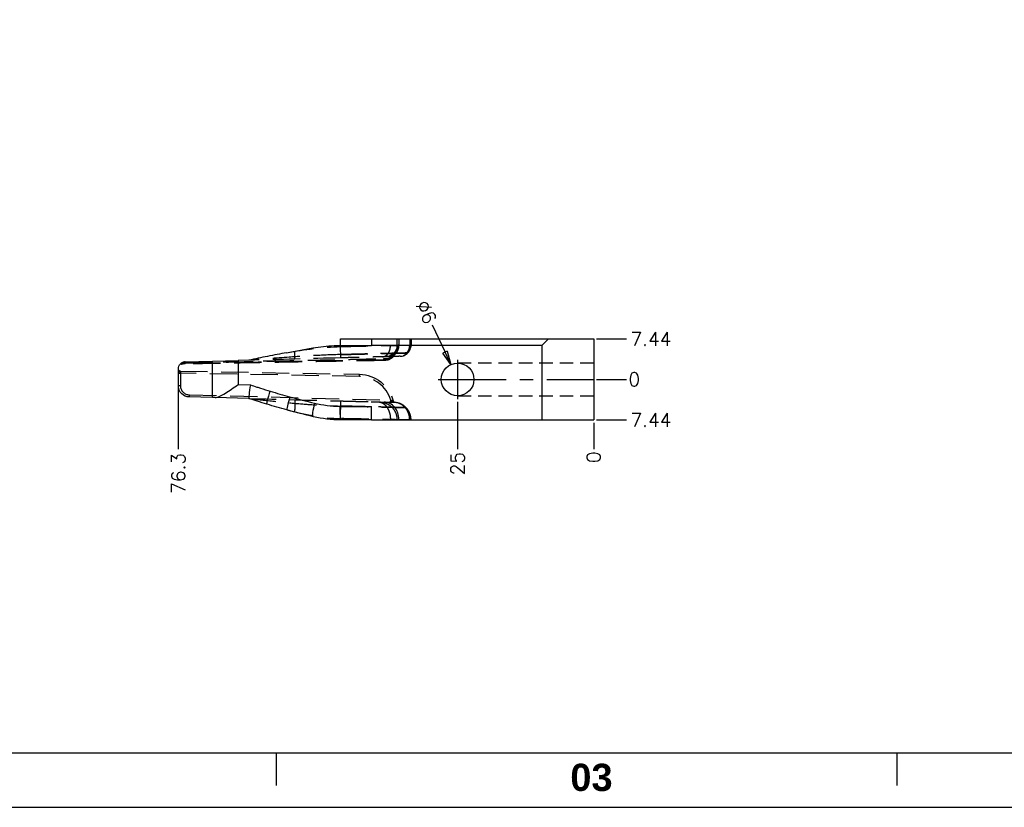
# Model space of a CAD drawing. Extents: x 2651 to 11825, y -3833 to 1075.
# Tile 412 of 656: x 5212 to 5392, y -3833 to -3689. Entities that reach past the tile are written whole.
import ezdxf

# ---------------------------------------------------------------- set-up
doc = ezdxf.new("R2010")
doc.units = 0
doc.header["$LTSCALE"] = 10
for name, pattern in [('CENTER', [2, 1.25, -0.25, 0.25, -0.25]), ('DASHED', [0.75, 0.5, -0.25]), ('HIDDEN', [0.375, 0.25, -0.125])]:
    doc.linetypes.add(name, pattern=pattern)
doc.layers.get('0').update_dxf_attribs({"linetype": 'CONTINUOUS'})
doc.layers.get('Defpoints').update_dxf_attribs({"linetype": 'CONTINUOUS'})
for name, color, linetype in [('114', 7, 'CONTINUOUS'), ('BOX', 4, 'CONTINUOUS'), ('CEN', 1, 'CENTER'), ('COOL', 150, 'HIDDEN'), ('DIM', 3, 'CONTINUOUS')]:
    doc.layers.add(name, color=color, linetype=linetype)
doc.styles.get("Standard").update_dxf_attribs({"font": 'romans.shx'})
doc.dimstyles.new('1-1', dxfattribs={"dimtxt": 2.5, "dimasz": 2.5, "dimexe": 1, "dimexo": 0.5, "dimtad": 0, "dimrnd": 1.38778e-17, "dimzin": 9, "dimdsep": 46, "dimtxsty": 'Standard', "dimblk": 'CLOSED', "dimcen": 0, "dimclrd": 3, "dimclre": 3, "dimclrt": 3, "dimazin": 2, "dimtfac": 0.75, "dimtofl": 0, "dimtmove": 0, "dimatfit": 3, "dimfxl": 0, "dimtolj": 1, "dimarcsym": 0})

# ---------------------------------------------------------------- blocks, each defined once
blk = doc.blocks.new('*D934')
at = {"layer": 'Defpoints', "color": 0}
for p in [(5316.99, -3754.8), (5316.99, -3754.8), (5322.99, -3754.8)]:
    blk.add_point(p, dxfattribs=at)
at = {"layer": 'DIM', "color": 3, "lineweight": -2}
blk.add_line((5317.49, -3754.8), (5322.99, -3754.8), dxfattribs=at)
at = {"layer": 'DIM', "color": 3, "insert": (5324.44, -3754.8), "char_height": 2.5, "attachment_point": 5}
blk.add_mtext('\\A1;0', dxfattribs=at)
blk = doc.blocks.new('_Closed')
at = {"color": 0, "linetype": 'ByBlock', "lineweight": -2}
for p, q in [((-1, 0.167), (0, 0)), ((-1, 0.167), (-1, -0.167)), ((0, 0), (-1, -0.167)), ((0, 0), (-1, 0))]:
    blk.add_line(p, q, dxfattribs=at)
blk = doc.blocks.new('*D935')
at = {"layer": 'Defpoints', "color": 0}
for p in [(5316.99, -3747.36), (5322.99, -3747.36), (5316.99, -3754.8)]:
    blk.add_point(p, dxfattribs=at)
at = {"layer": 'DIM', "color": 3, "lineweight": -2}
blk.add_line((5317.49, -3747.36), (5322.99, -3747.36), dxfattribs=at)
at = {"layer": 'DIM', "color": 3, "insert": (5327.48, -3747.36), "char_height": 2.5, "attachment_point": 5}
blk.add_mtext('\\A1;7.44', dxfattribs=at)
blk = doc.blocks.new('*D936')
at = {"layer": 'Defpoints', "color": 0}
for p in [(5316.99, -3754.8), (5316.99, -3762.25), (5322.99, -3762.25)]:
    blk.add_point(p, dxfattribs=at)
at = {"layer": 'DIM', "color": 3, "lineweight": -2}
blk.add_line((5317.49, -3762.25), (5322.99, -3762.25), dxfattribs=at)
at = {"layer": 'DIM', "color": 3, "insert": (5327.48, -3762.25), "char_height": 2.5, "attachment_point": 5}
blk.add_mtext('\\A1;7.44', dxfattribs=at)
blk = doc.blocks.new('*D937')
at = {"layer": 'Defpoints', "color": 0}
for p in [(5316.99, -3754.8), (5316.99, -3762.25), (5316.99, -3767.62)]:
    blk.add_point(p, dxfattribs=at)
at = {"layer": 'DIM', "color": 3, "lineweight": -2}
blk.add_line((5316.99, -3762.75), (5316.99, -3767.62), dxfattribs=at)
at = {"layer": 'DIM', "color": 3, "insert": (5316.99, -3769.08), "char_height": 2.5, "attachment_point": 5, "rotation": 90}
blk.add_mtext('\\A1;0', dxfattribs=at)
blk = doc.blocks.new('*D938')
at = {"layer": 'Defpoints', "color": 0}
for p in [(5316.99, -3754.8), (5291.99, -3758.4), (5291.99, -3767.62)]:
    blk.add_point(p, dxfattribs=at)
at = {"layer": 'DIM', "color": 3, "lineweight": -2}
blk.add_line((5291.99, -3758.9), (5291.99, -3767.62), dxfattribs=at)
at = {"layer": 'DIM', "color": 3, "insert": (5291.99, -3770.27), "char_height": 2.5, "attachment_point": 5, "rotation": 90}
blk.add_mtext('\\A1;25', dxfattribs=at)
blk = doc.blocks.new('*D939')
at = {"layer": 'Defpoints', "color": 0}
for p in [(5240.68, -3755.95), (5316.99, -3754.8), (5240.68, -3767.62)]:
    blk.add_point(p, dxfattribs=at)
at = {"layer": 'DIM', "color": 3, "lineweight": -2}
blk.add_line((5240.68, -3756.45), (5240.68, -3767.62), dxfattribs=at)
at = {"layer": 'DIM', "color": 3, "insert": (5240.68, -3772.06), "char_height": 2.5, "attachment_point": 5, "rotation": 90}
blk.add_mtext('\\A1;76.3', dxfattribs=at)
blk = doc.blocks.new('*D940')
at = {"layer": 'Defpoints', "color": 0}
for p in [(5290.72, -3752.08), (5293.25, -3757.52)]:
    blk.add_point(p, dxfattribs=at)
at = {"layer": 'DIM', "color": 3, "lineweight": -2}
blk.add_line((5287.33, -3744.78), (5289.67, -3749.81), dxfattribs=at)
at = {"layer": 'DIM', "color": 3, "lineweight": -2, "xscale": 2.5, "yscale": 2.5, "zscale": 2.5, "rotation": 294.8977289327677}
blk.add_blockref('_Closed', (5290.72, -3752.08), dxfattribs=at)
at = {"layer": 'DIM', "color": 3, "insert": (5286.24, -3742.43), "char_height": 2.5, "attachment_point": 5, "rotation": 294.8977}
blk.add_mtext('\\A1;∅6', dxfattribs=at)
blk = doc.blocks.new('dg')
at = {"color": 4}
for p, q in [((228, 10), (228, 4)), ((342, 10), (342, 4))]:
    blk.add_line(p, q, dxfattribs=at)
at = {"layer": 'BOX', "color": 3}
for points in [[(0, 0), (1140, 0), (1140, 820), (0, 820)], [(10, 10), (1130, 10), (1130, 810), (10, 810)]]:
    blk.add_lwpolyline(points, close=True, dxfattribs=at)
at = {"color": 4, "insert": (282, 8), "char_height": 5, "attachment_point": 1}
blk.add_mtext_dynamic_manual_height_columns('{\\fArial|b1|i0|c0|p34;\\C6;03}', width=8, gutter_width=12.5, heights=[0], dxfattribs=at)

msp = doc.modelspace()

# ---------------------------------------------------------------- linework, layer by layer
at = {"layer": '114', "color": 7, "linetype": 'Continuous'}
for p, q in [((5270.478, -3748.563), (5270.478, -3747.358)), ((5270.478, -3747.358), (5276.165, -3747.358)), ((5276.165, -3747.358), (5308.652, -3747.358)), ((5307.445, -3748.563), (5308.652, -3747.358)), ((5308.652, -3747.358), (5316.986, -3747.358)), ((5316.986, -3747.358), (5316.986, -3762.248)), ((5307.445, -3748.563), (5276.165, -3748.563)), ((5307.445, -3748.563), (5307.445, -3762.248)), ((5241.946, -3751.593), (5246.933, -3751.462)), ((5246.933, -3751.462), (5251.671, -3751.338)), ((5246.933, -3758.137), (5246.933, -3751.462)), ((5253.638, -3751.287), (5251.671, -3751.338)), ((5240.684, -3755.954), (5240.684, -3752.888)), ((5246.933, -3758.137), (5242.702, -3758.026)), ((5247.479, -3758.151), (5246.933, -3758.137)), ((5253.638, -3758.313), (5247.479, -3758.151)), ((5276.165, -3762.248), (5276.165, -3759.748)), ((5276.165, -3762.248), (5270.478, -3762.248)), ((5276.165, -3762.248), (5307.445, -3762.248)), ((5307.445, -3762.248), (5316.986, -3762.248))]:
    msp.add_line(p, q, dxfattribs=at)
at = {"layer": '114', "color": 253, "linetype": 'Continuous'}
for p, q in [((5276.165, -3747.358), (5276.165, -3748.563)), ((5283.189, -3747.351), (5283.189, -3747.358)), ((5251.671, -3751.338), (5251.671, -3755.764)), ((5251.671, -3755.764), (5253.924, -3755.823)), ((5270.347, -3759.748), (5276.165, -3759.748))]:
    msp.add_line(p, q, dxfattribs=at)
at = {"layer": '114', "color": 6, "linetype": 'DASHED'}
for p, q in [((5280.841, -3747.358), (5280.841, -3748.564)), ((5281.189, -3747.358), (5281.189, -3748.539)), ((5283.189, -3747.358), (5283.189, -3748.487)), ((5283.432, -3747.358), (5283.432, -3748.488)), ((5270.478, -3748.569), (5270.478, -3748.772)), ((5270.533, -3750.844), (5270.478, -3748.772)), ((5280.841, -3748.555), (5280.846, -3748.555)), ((5283.432, -3748.487), (5283.189, -3748.487)), ((5240.684, -3753.672), (5241.073, -3753.672)), ((5241.066, -3753.284), (5273.967, -3753.858)), ((5273.96, -3754.246), (5241.073, -3753.672)), ((5241.073, -3753.672), (5241.073, -3755.954)), ((5273.96, -3754.246), (5273.967, -3753.858)), ((5241.073, -3755.954), (5240.684, -3755.954)), ((5242.713, -3757.638), (5279.692, -3758.606)), ((5270.478, -3761.993), (5270.563, -3758.756)), ((5270.478, -3761.993), (5270.478, -3762.248)), ((5280.841, -3762.18), (5281.189, -3762.2))]:
    msp.add_line(p, q, dxfattribs=at)
at = {"layer": '114', "color": 7, "linetype": 'Continuous'}
msp.add_circle((5291.986, -3754.803), 3, dxfattribs=at)
at = {"layer": '114', "color": 6, "linetype": 'DASHED', "extrusion": (0, 0, -1)}
for centre, radius, start, end in [((-5278.769, -3748.555), 2.073, 180, 268.5), ((-5241.073, -3752.895), 0.389, 271, 0), ((-5273.854, -3760.334), 6.477, 91, 165.66415), ((-5280.506, -3758.634), 0.389, 274.93453, 345.66415)]:
    msp.add_arc(centre, radius, start, end, dxfattribs=at)
at = {"layer": '114', "color": 6, "linetype": 'DASHED'}
for centre, radius, start, end in [((5281.36, -3748.488), 2.073, 271.5, 0), ((5273.854, -3760.334), 6.088, 16.48623, 89), ((5242.757, -3755.954), 1.684, 180, 268.5), ((5280.194, -3762.248), 3.239, 48.56161, 88.5), ((5280.194, -3762.248), 3.239, 0, 31.64567)]:
    msp.add_arc(centre, radius, start, end, dxfattribs=at)
for centre, major_axis, ratio, start_param, end_param in [((5279.394, -3748.539), (-0.054, 2.072), 0.8659512, 3.1415927, 4.6897171), ((5281.619, -3748.488), (1.814, 0), 0.007016, 5.7596218, 6.2831835), ((5278.421, -3750.941), (-0.007, 0.389), 0.0096933, 3.1415927, 4.6017447), ((5241.224, -3751.59), (-0.007, 0.389), 0.5050889, 3.1415927, 3.9822259), ((5241.956, -3751.981), (0.01, -0.388), 0.0087235, 3.1415927, 4.1653474), ((5241.939, -3751.577), (-0.007, 0.389), 0.0140372, 3.1415927, 4.1654467), ((5278.384, -3762.2), (0.085, 3.237), 0.8659512, 4.7350608, 6.2831853), ((5280.289, -3758.622), (0.01, 0.388), 0.7194987, 1.7794737, 3.1415927)]:
    msp.add_ellipse(centre, major_axis=major_axis, ratio=ratio, start_param=start_param, end_param=end_param, dxfattribs=at)
at = {"layer": '114', "color": 7, "linetype": 'Continuous'}
for centre, major_axis, ratio, start_param in [((5257.628, -3756.938), (0.728, 2.392), 0.0500723, 1.5860415), ((5265.825, -3759.155), (0.543, 2.44), 0.0510901, 1.5821628)]:
    msp.add_ellipse(centre, major_axis=major_axis, ratio=ratio, start_param=start_param, end_param=3.1415927, dxfattribs=at)
at = {"layer": '114', "color": 253, "linetype": 'Continuous'}
for centre, major_axis, ratio, start_param in [((5261.27, -3757.984), (0.641, 2.417), 0.0505931, 1.5842076), ((5270.478, -3759.748), (0, 2.5), 0.052336, 1.5707963)]:
    msp.add_ellipse(centre, major_axis=major_axis, ratio=ratio, start_param=start_param, end_param=3.1415927, dxfattribs=at)
at = {"layer": '114', "color": 7, "linetype": 'Continuous'}
for points, knots in [([(5260.552, -3749.899), (5263.129, -3749.436), (5265.699, -3748.88), (5268.954, -3748.605), (5269.607, -3748.571), (5270.917, -3748.558), (5271.574, -3748.563), (5273.541, -3748.563), (5274.853, -3748.563), (5276.165, -3748.563)], [0, 0, 0, 0, 0.5, 0.5, 0.625, 0.625, 0.75, 0.75, 1, 1, 1, 1]), ([(5260.552, -3749.899), (5259.973, -3750.003), (5259.395, -3750.112), (5258.818, -3750.223), (5258.241, -3750.335), (5257.664, -3750.45), (5257.088, -3750.567), (5255.937, -3750.801), (5254.787, -3751.044), (5253.638, -3751.287)], [0, 0, 0, 0, 0.2501172, 0.2501172, 0.2501172, 0.5002297, 0.5002297, 0.5002297, 1, 1, 1, 1]), ([(5240.684, -3752.888), (5240.684, -3752.528), (5240.841, -3752.188), (5241.315, -3751.728), (5241.626, -3751.601), (5241.946, -3751.593)], [0, 0, 0, 0, 0.5, 0.5, 1, 1, 1, 1]), ([(5242.702, -3758.026), (5242.184, -3758.013), (5241.692, -3757.811), (5240.928, -3757.066), (5240.684, -3756.528), (5240.684, -3755.954)], [0, 0, 0, 0, 0.5, 0.5, 1, 1, 1, 1]), ([(5247.479, -3758.151), (5247.704, -3758.157), (5247.985, -3758.059), (5248.623, -3757.755), (5248.971, -3757.551), (5249.708, -3757.091), (5250.087, -3756.84), (5250.866, -3756.315), (5251.272, -3756.036), (5251.671, -3755.764)], [0, 0, 0, 0, 0.25, 0.25, 0.5, 0.5, 0.75, 0.75, 1, 1, 1, 1]), ([(5253.924, -3755.823), (5253.817, -3756.461), (5253.723, -3757.107), (5253.617, -3758.025), (5253.605, -3758.302), (5253.637, -3758.312)], [0, 0, 0, 0, 0.5, 0.5, 1, 1, 1, 1]), ([(5260.636, -3760.402), (5260.631, -3760.401), (5260.627, -3760.4), (5260.622, -3760.399), (5260.013, -3760.237), (5259.399, -3760.066), (5258.787, -3759.89), (5258.18, -3759.715), (5257.574, -3759.535), (5256.97, -3759.351), (5256.37, -3759.169), (5255.772, -3758.983), (5255.174, -3758.796), (5254.662, -3758.636), (5254.15, -3758.474), (5253.644, -3758.315), (5253.64, -3758.313), (5253.635, -3758.312), (5253.631, -3758.31)], [0, 0, 0, 0, 0.0000082, 0.0000082, 0.0000082, 0.2620063, 0.2620063, 0.2620063, 0.521681, 0.521681, 0.521681, 0.7791708, 0.7791708, 0.7791708, 0.9998716, 0.9998716, 0.9998716, 1, 1, 1, 1]), ([(5270.478, -3762.248), (5268.805, -3762.248), (5267.137, -3761.998), (5263.862, -3761.289), (5262.246, -3760.829), (5260.629, -3760.401)], [0, 0, 0, 0, 0.5, 0.5, 1, 1, 1, 1])]:
    msp.add_open_spline(points, degree=3, knots=knots, dxfattribs=at)
at = {"layer": '114', "color": 6, "linetype": 'DASHED'}
for points, degree in [([(5260.567, -3749.896), (5263.865, -3749.304), (5267.167, -3748.859), (5270.478, -3748.772)], 3), ([(5273.13, -3748.563), (5274.023, -3748.563), (5275.078, -3748.563), (5276.165, -3748.563)], 3), ([(5280.847, -3748.555), (5280.808, -3748.927)], 1), ([(5281.189, -3748.539), (5280.962, -3748.55), (5280.837, -3748.556), (5280.844, -3748.555)], 3), ([(5280.928, -3748.551), (5280.987, -3748.548), (5281.074, -3748.544), (5281.189, -3748.539)], 3), ([(5283.433, -3748.487), (5283.429, -3748.489), (5283.189, -3748.49)], 2), ([(5270.533, -3750.844), (5264.901, -3750.992), (5259.27, -3751.139), (5253.638, -3751.287)], 3), ([(5279.652, -3750.997), (5279.598, -3751.012), (5279.469, -3750.829)], 2), ([(5279.652, -3750.997), (5279.598, -3751.012), (5279.469, -3750.829)], 2), ([(5280.14, -3750.601), (5280.135, -3750.606), (5280.129, -3750.611), (5280.119, -3750.62)], 3), ([(5280.246, -3750.009), (5280.252, -3750.009), (5280.68, -3749.995)], 2), ([(5241.117, -3751.952), (5241.095, -3752.004), (5241.053, -3752.025)], 2), ([(5241.948, -3751.917), (5241.615, -3751.925), (5241.309, -3751.944)], 2), ([(5241.451, -3751.915), (5241.364, -3751.753), (5241.364, -3751.748)], 2), ([(5241.945, -3751.64), (5241.406, -3751.8)], 1), ([(5241.642, -3751.803), (5241.62, -3751.969), (5241.578, -3751.972)], 2), ([(5259.17, -3751.401), (5259.173, -3751.656), (5259.17, -3751.665)], 2), ([(5279.061, -3751.239), (5278.855, -3751.295), (5278.644, -3751.325), (5278.428, -3751.329)], 3), ([(5240.684, -3753.123), (5240.725, -3753.377), (5241.068, -3753.398)], 2), ([(5240.798, -3753.672), (5240.796, -3753.202), (5240.796, -3753.167)], 2), ([(5240.796, -3753.167), (5240.796, -3753.19), (5240.796, -3753.279)], 2), ([(5253.638, -3758.313), (5261.613, -3758.522), (5269.589, -3758.73), (5277.564, -3758.939)], 3), ([(5253.638, -3758.313), (5259.28, -3758.46), (5264.921, -3758.608), (5270.563, -3758.756)], 3), ([(5278.08, -3758.953), (5278.614, -3758.967), (5279.148, -3758.981), (5279.682, -3758.995)], 3), ([(5280.106, -3758.92), (5279.923, -3758.906), (5279.685, -3758.882)], 2), ([(5279.692, -3758.606), (5279.813, -3758.642), (5279.931, -3758.674), (5280.013, -3758.695)], 3), ([(5280.007, -3759.003), (5279.881, -3758.971), (5279.867, -3758.656)], 2), ([(5280.007, -3759.003), (5279.881, -3758.971), (5279.867, -3758.656)], 2), ([(5280.013, -3758.695), (5280.086, -3758.714), (5280.128, -3758.729), (5280.131, -3758.732)], 3), ([(5280.098, -3758.72), (5280.172, -3758.988), (5280.421, -3759.017)], 2), ([(5280.099, -3758.72), (5280.173, -3758.988), (5280.421, -3759.017)], 2), ([(5280.105, -3758.919), (5280.251, -3758.928), (5280.255, -3758.93)], 2), ([(5281.761, -3759.43), (5281.618, -3759.347), (5281.47, -3759.276), (5281.318, -3759.218)], 3), ([(5260.646, -3760.405), (5263.914, -3761.271), (5267.189, -3761.907), (5270.478, -3761.993)], 3), ([(5283.189, -3762.248), (5283.201, -3762.248)], 1)]:
    msp.add_open_spline(points, degree=degree, dxfattribs=at)
for points, knots in [([(5270.478, -3748.772), (5272.174, -3748.735), (5273.869, -3748.698), (5277.002, -3748.629), (5278.439, -3748.597), (5280.837, -3748.545), (5281.797, -3748.523), (5283.095, -3748.495), (5283.437, -3748.487), (5283.43, -3748.488)], [0, 0, 0, 0, 0.25, 0.25, 0.5, 0.5, 0.75, 0.75, 1, 1, 1, 1]), ([(5278.214, -3750.643), (5278.432, -3750.635), (5278.84, -3750.507), (5279.33, -3749.968), (5279.592, -3749.265), (5279.64, -3748.806), (5279.638, -3748.571)], [0, 0, 0, 0, 0.2700402, 0.561952, 0.7893138, 1, 1, 1, 1]), ([(5280.93, -3748.551), (5280.925, -3748.859), (5280.81, -3749.438), (5280.3, -3750.144), (5279.63, -3750.536), (5279.19, -3750.618), (5278.965, -3750.624)], [0, 0, 0, 0, 0.2708451, 0.562843, 0.7898308, 1, 1, 1, 1]), ([(5281.988, -3750.428), (5282.06, -3750.402), (5282.314, -3750.294), (5282.618, -3750.029), (5282.867, -3749.689), (5283.014, -3749.406), (5283.116, -3749.108), (5283.179, -3748.802), (5283.186, -3748.596), (5283.189, -3748.494)], [0, 0, 0, 0, 0.1032887, 0.3679619, 0.5001085, 0.6293834, 0.7557888, 0.8793268, 1, 1, 1, 1]), ([(5270.517, -3750.238), (5268.939, -3750.283), (5265.785, -3750.406), (5260.158, -3750.769), (5256.11, -3751.074), (5253.638, -3751.287)], [0, 0, 0, 0, 0.2796275, 0.5595529, 1, 1, 1, 1]), ([(5262.085, -3751.066), (5262.085, -3751.061), (5262.083, -3750.977), (5262.073, -3750.606), (5262.061, -3750.12), (5262.052, -3749.803), (5262.048, -3749.641)], [0, 0, 0, 0, 0.2702613, 0.5624294, 0.7897364, 1, 1, 1, 1]), ([(5282.839, -3749.941), (5282.834, -3749.941), (5282.709, -3749.944), (5282.143, -3749.958), (5281.217, -3749.981), (5279.962, -3750.012), (5278.424, -3750.05), (5276.655, -3750.094), (5274.716, -3750.141), (5272.645, -3750.192), (5271.234, -3750.227), (5270.517, -3750.245)], [0, 0, 0, 0, 0.111928, 0.2238535, 0.3357937, 0.4477588, 0.5597422, 0.6697637, 0.77981, 0.8898834, 1, 1, 1, 1]), ([(5270.517, -3750.245), (5271.248, -3750.227), (5272.683, -3750.192), (5274.79, -3750.14), (5276.758, -3750.091), (5278.534, -3750.047), (5280.053, -3750.01), (5281.273, -3749.98), (5282.168, -3749.958), (5282.714, -3749.944), (5282.834, -3749.941), (5282.839, -3749.941)], [0, 0, 0, 0, 0.1121132, 0.2241818, 0.336223, 0.4482376, 0.5602193, 0.6701888, 0.780134, 0.8900656, 1, 1, 1, 1]), ([(5278.429, -3751.23), (5278.659, -3751.226), (5279.098, -3751.161), (5279.651, -3750.96), (5280.054, -3750.675), (5280.121, -3750.618), (5280.132, -3750.607)], [0, 0, 0, 0, 0.3430258, 0.670821, 0.923368, 1, 1, 1, 1]), ([(5280.194, -3750.591), (5280.173, -3750.612), (5280.149, -3750.634), (5280.064, -3750.712), (5279.991, -3750.773), (5279.831, -3750.889), (5279.743, -3750.946), (5279.469, -3751.1), (5279.267, -3751.183), (5279.065, -3751.238), (5279.061, -3751.239), (5279.057, -3751.24)], [0, 0, 0, 0, 0.0945771, 0.0945771, 0.3208919, 0.3208919, 0.5472067, 0.5472067, 0.9998364, 0.9998364, 1, 1, 1, 1]), ([(5279.061, -3751.239), (5279.33, -3751.159), (5279.68, -3751.007), (5280.024, -3750.747), (5280.169, -3750.614), (5280.22, -3750.564), (5280.24, -3750.542)], [0, 0, 0, 0, 0.5198963, 0.7698147, 0.8879912, 1, 1, 1, 1]), ([(5241.946, -3751.593), (5241.743, -3751.598), (5241.542, -3751.652), (5241.276, -3751.795), (5241.194, -3751.853), (5241.12, -3751.919)], [0, 0, 0, 0, 0.6706512, 0.6706512, 1, 1, 1, 1]), ([(5241.946, -3751.966), (5241.822, -3751.968), (5241.699, -3751.97), (5241.458, -3751.975), (5241.338, -3751.977), (5241.23, -3751.978)], [0, 0, 0, 0, 0.5, 0.5, 1, 1, 1, 1]), ([(5241.374, -3751.847), (5241.453, -3751.831), (5241.545, -3751.815), (5241.739, -3751.79), (5241.842, -3751.782), (5241.948, -3751.779)], [0, 0, 0, 0, 0.5, 0.5, 1, 1, 1, 1]), ([(5278.429, -3751.23), (5275.978, -3751.276), (5271.136, -3751.368), (5263.985, -3751.503), (5257.541, -3751.624), (5251.816, -3751.731), (5246.807, -3751.825), (5243.541, -3751.886), (5241.948, -3751.916)], [0, 0, 0, 0, 0.2015305, 0.398165, 0.5880635, 0.7314458, 0.8689709, 1, 1, 1, 1]), ([(5241.073, -3753.672), (5241.071, -3753.57), (5241.069, -3753.469), (5241.067, -3753.326), (5241.066, -3753.279), (5241.066, -3753.286)], [0, 0, 0, 0, 0.5, 0.5, 1, 1, 1, 1]), ([(5241.066, -3753.281), (5241.066, -3753.286), (5241.067, -3753.326), (5241.069, -3753.469), (5241.071, -3753.57), (5241.073, -3753.672)], [0, 0, 0, 0, 0.5, 0.5, 1, 1, 1, 1]), ([(5242.702, -3758.028), (5242.703, -3758.023), (5242.704, -3757.983), (5242.707, -3757.839), (5242.71, -3757.739), (5242.713, -3757.638)], [0, 0, 0, 0, 0.5, 0.5, 1, 1, 1, 1]), ([(5253.638, -3758.313), (5255.213, -3758.494), (5258.362, -3758.831), (5262.753, -3759.262), (5266.813, -3759.562), (5269.296, -3759.668), (5270.538, -3759.704)], [0, 0, 0, 0, 0.2808258, 0.5611015, 0.78075, 1, 1, 1, 1]), ([(5262.101, -3758.534), (5262.1, -3758.54), (5262.097, -3758.672), (5262.082, -3759.252), (5262.062, -3760.011), (5262.049, -3760.507), (5262.042, -3760.76)], [0, 0, 0, 0, 0.2702697, 0.5624469, 0.789761, 1, 1, 1, 1]), ([(5270.539, -3759.693), (5271.249, -3759.709), (5272.644, -3759.743), (5274.691, -3759.791), (5276.601, -3759.836), (5278.326, -3759.877), (5279.8, -3759.912), (5280.985, -3759.94), (5281.853, -3759.961), (5282.383, -3759.974), (5282.499, -3759.976), (5282.504, -3759.976)], [0, 0, 0, 0, 0.1121677, 0.2242729, 0.336334, 0.4483538, 0.5603278, 0.6702793, 0.7801988, 0.8900995, 1, 1, 1, 1]), ([(5282.477, -3759.976), (5282.448, -3759.975), (5282.312, -3759.972), (5281.829, -3759.96), (5280.93, -3759.939), (5279.712, -3759.91), (5278.219, -3759.875), (5276.502, -3759.834), (5274.619, -3759.789), (5272.606, -3759.742), (5271.236, -3759.709), (5270.539, -3759.693)], [0, 0, 0, 0, 0.0742414, 0.1908792, 0.3075384, 0.4242319, 0.5409558, 0.655648, 0.770381, 0.885159, 1, 1, 1, 1]), ([(5277.413, -3758.935), (5277.629, -3758.94), (5278.056, -3759.029), (5278.669, -3759.434), (5279.207, -3760.132), (5279.568, -3761.089), (5279.641, -3761.806), (5279.638, -3762.173)], [0, 0, 0, 0, 0.1766911, 0.3668176, 0.5630603, 0.7898468, 1, 1, 1, 1]), ([(5277.688, -3758.942), (5278.103, -3758.957), (5278.699, -3759.085), (5279.437, -3759.484), (5279.939, -3759.905), (5280.346, -3760.417), (5280.726, -3761.166), (5280.838, -3761.765), (5280.841, -3762.18)], [0, 0, 0, 0, 0.2398153, 0.3685907, 0.5, 0.6314093, 0.7601847, 1, 1, 1, 1]), ([(5280.395, -3759.925), (5280.216, -3759.919), (5279.985, -3759.911), (5279.914, -3759.909), (5279.91, -3759.909)], [0, 0, 0, 0, 0.5598545, 1, 1, 1, 1]), ([(5283.189, -3762.241), (5283.172, -3761.974), (5283.137, -3761.429), (5282.841, -3760.647), (5282.419, -3760.028), (5281.922, -3759.571), (5281.521, -3759.327), (5281.262, -3759.217), (5281.19, -3759.189), (5281.186, -3759.188)], [0, 0, 0, 0, 0.1999213, 0.407864, 0.6239756, 0.7729129, 0.9374379, 0.9965685, 1, 1, 1, 1]), ([(5283.183, -3762.243), (5283.226, -3761.943), (5283.219, -3761.351), (5282.909, -3760.473), (5282.3, -3759.73), (5281.754, -3759.394), (5281.447, -3759.262)], [0, 0, 0, 0, 0.242918, 0.4961202, 0.751579, 1, 1, 1, 1]), ([(5283.156, -3760.934), (5283.117, -3760.848), (5282.943, -3760.504), (5282.714, -3760.194), (5282.515, -3759.989), (5282.512, -3759.986)], [0, 0, 0, 0, 0.2463307, 0.9999572, 1, 1, 1, 1]), ([(5283.37, -3762.244), (5283.368, -3761.918), (5283.286, -3761.345), (5283.05, -3760.804), (5282.915, -3760.574)], [0, 0, 0, 0, 0.5410161, 1, 1, 1, 1]), ([(5283.183, -3762.243), (5283.017, -3762.24), (5282.771, -3762.235), (5281.797, -3762.216), (5280.837, -3762.197), (5278.439, -3762.15), (5277.002, -3762.121), (5273.869, -3762.06), (5272.174, -3762.027), (5270.478, -3761.993)], [0, 0, 0, 0, 0.1429341, 0.1429341, 0.4286227, 0.4286227, 0.7143114, 0.7143114, 1, 1, 1, 1]), ([(5279.633, -3762.173), (5279.638, -3762.173), (5279.643, -3762.173), (5280.837, -3762.197), (5281.797, -3762.216), (5283.095, -3762.241), (5283.437, -3762.248), (5283.43, -3762.248)], [0, 0, 0, 0, 0.0000313, 0.0000313, 0.5000157, 0.5000157, 1, 1, 1, 1])]:
    msp.add_open_spline(points, degree=3, knots=knots, dxfattribs=at)
for points, weights, degree in [([(5241.948, -3751.779), (5253.097, -3751.536), (5265.451, -3751.267), (5278.426, -3750.983)], [1, 0.984198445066, 0.984198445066, 1], 3), ([(5281.416, -3750.559), (5281.412, -3750.559), (5276.907, -3750.677), (5270.533, -3750.844)], [1, 0.804737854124, 0.804737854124, 1], 3), ([(5278.428, -3751.329), (5265.452, -3751.556), (5253.096, -3751.771), (5241.946, -3751.966)], [1, 0.984198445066, 0.984198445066, 1], 3), ([(5251.248, -3751.576), (5250.463, -3751.594), (5249.683, -3751.611), (5248.909, -3751.628)], [0.990615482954, 0.991095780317, 0.991646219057, 0.992266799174], 3), ([(5258.619, -3751.416), (5257.825, -3751.433), (5257.035, -3751.45), (5256.249, -3751.467)], [0.988176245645, 0.988225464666, 0.988340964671, 0.98852274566], 3), ([(5270.563, -3758.756), (5276.254, -3758.905), (5280.283, -3759.01), (5280.276, -3759.01)], [1, 0.804737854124, 0.804737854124, 1], 3), ([(5279.684, -3758.993), (5279.68, -3758.997), (5279.692, -3758.606)], [1, 0.70710680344, 1], 2)]:
    msp.add_rational_spline(points, weights, degree=degree, dxfattribs=at)
msp.add_rational_spline([(5278.426, -3750.983), (5278.609, -3750.979), (5278.789, -3750.964), (5279.14, -3750.912), (5279.313, -3750.875), (5279.547, -3750.806), (5279.623, -3750.781), (5279.759, -3750.729), (5279.821, -3750.703), (5279.925, -3750.655), (5279.967, -3750.633), (5279.996, -3750.617), (5280, -3750.615), (5280.004, -3750.613)], [0.999996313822, 0.999996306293, 0.999996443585, 0.999996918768, 0.999997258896, 0.999997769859, 0.999997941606, 0.999998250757, 0.999998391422, 0.9999986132, 0.99999869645, 0.999998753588, 0.999998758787, 0.999998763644], degree=3, knots=[0, 0, 0, 0, 0.2813955, 0.2813955, 0.562791, 0.562791, 0.7034888, 0.7034888, 0.8441866, 0.8441866, 0.9848843, 0.9848843, 1, 1, 1, 1], dxfattribs=at)
at = {"layer": '114', "color": 253, "linetype": 'Continuous'}
for points, knots in [([(5253.924, -3755.823), (5254.321, -3755.948), (5254.718, -3756.073), (5255.115, -3756.198), (5255.34, -3756.269), (5255.565, -3756.34), (5255.79, -3756.41), (5256.382, -3756.595), (5256.973, -3756.779), (5257.566, -3756.959), (5258.159, -3757.139), (5258.753, -3757.316), (5259.348, -3757.488), (5259.943, -3757.659), (5260.54, -3757.825), (5261.139, -3757.984)], [0, 0, 0, 0, 0.1657434, 0.1657434, 0.1657434, 0.25976, 0.25976, 0.25976, 0.506497, 0.506497, 0.506497, 0.753242, 0.753242, 0.753242, 1, 1, 1, 1]), ([(5261.139, -3757.984), (5262.654, -3758.386), (5264.164, -3758.815), (5267.224, -3759.496), (5268.777, -3759.748), (5270.347, -3759.748)], [0, 0, 0, 0, 0.5, 0.5, 1, 1, 1, 1])]:
    msp.add_open_spline(points, degree=3, knots=knots, dxfattribs=at)
at = {"layer": 'CEN'}
for p, q in [((5291.986, -3751.203), (5291.986, -3758.403)), ((5288.386, -3754.803), (5316.986, -3754.803))]:
    msp.add_line(p, q, dxfattribs=at)
at = {"layer": 'COOL'}
for p, q in [((5316.986, -3751.803), (5291.986, -3751.803)), ((5291.986, -3757.803), (5316.986, -3757.803))]:
    msp.add_line(p, q, dxfattribs=at)

# ---------------------------------------------------------------- block references
at = {"layer": 'DIM'}
msp.add_blockref('dg', (5030.684, -3833.358), dxfattribs=at)

# ---------------------------------------------------------------- dimensions: what is measured, and where the dimension line sits
dim = msp.add_diameter_dim_2p(p1=(5293.249, -3757.524), p2=(5290.723, -3752.082), dimstyle='1-1', dxfattribs=at)
dim.commit()
dim.dimension.update_dxf_attribs({"geometry": '*D940', "text_midpoint": (5286.243, -3742.43), "dimtype": 163})
for feature_location, offset, dtype, origin, picture, middle in [((5316.9859, -3747.358), (6, 0), 0, (5316.9859, -3754.8028), '*D935', (5327.4799, -3747.358)), ((5316.985875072, -3754.802799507), (6, 0), 0, (5316.985875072, -3754.802799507), '*D934', (5324.444208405, -3754.802799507)), ((5240.684, -3755.954), (0, -11.67), 1, (5316.986, -3754.803), '*D939', (5240.684, -3772.059)), ((5291.986, -3758.403), (0, -9.222), 1, (5316.986, -3754.803), '*D938', (5291.986, -3770.274)), ((5316.985875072, -3762.247647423), (0, -5.377185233), 1, (5316.985875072, -3754.802799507), '*D937', (5316.985875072, -3769.083165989)), ((5316.9859, -3762.2476), (6, 0), 0, (5316.9859, -3754.8028), '*D936', (5327.4799, -3762.2476))]:
    dim = msp.add_ordinate_dim(feature_location=feature_location, offset=offset, dtype=dtype, origin=origin, dimstyle='1-1', dxfattribs=at)
    dim.commit()
    dim.dimension.update_dxf_attribs({"geometry": picture, "text_midpoint": middle})

doc.saveas('drawing.dxf')
